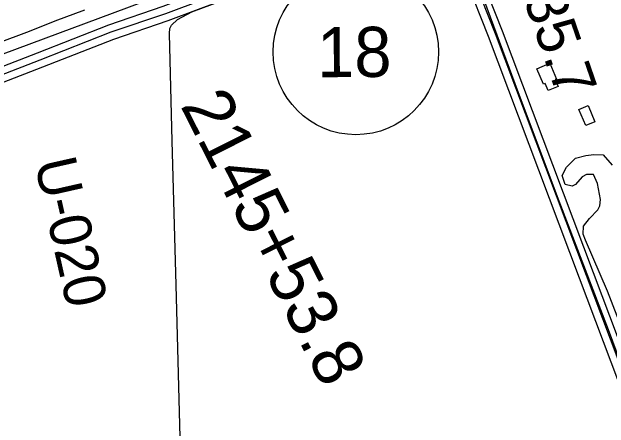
# Model space of a CAD drawing. Extents: x 3508733 to 3546731, y 546897 to 572481.
# Drawn here: x 3537802 to 3538993, y 561516 to 562346 of the extents above; entities that cross this region are included whole.
import ezdxf

# ---------------------------------------------------------------- set-up
doc = ezdxf.new("R2010")
doc.units = 0
for name, color, linetype in [('V-BLDG-OTLN', 7, 'Continuous'), ('V-DTCH-CNTR', 7, 'Continuous'), ('V-LEVE-TOET', 7, 'Continuous'), ('V-RIVR-RANG-IDEN', 7, 'Continuous'), ('V-ROAD-CNTR', 7, 'Continuous'), ('V-ROAD-IDEN', 7, 'Continuous'), ('V-SITE-VEGE', 7, 'Continuous'), ('V-SURV-IDEN', 7, 'Continuous')]:
    doc.layers.add(name, color=color, linetype=linetype)

msp = doc.modelspace()

# ---------------------------------------------------------------- linework, layer by layer
at = {"layer": 'V-BLDG-OTLN'}
for points in [[(3538849.3, 562233), (3538875, 562243.7), (3538888.2, 562212.2), (3538885.6, 562211.2), (3538891.4, 562197.5), (3538871.5, 562189.2), (3538865.5, 562203.5), (3538862.2, 562202.2)], [(3538951.3, 562159.4), (3538964.7, 562126.9), (3538946.6, 562119.4), (3538933.1, 562151.9)]]:
    msp.add_lwpolyline(points, close=True, dxfattribs=at)
at = {"layer": 'V-DTCH-CNTR'}
msp.add_lwpolyline([(3538156, 560870.9), (3538146.3, 561126.2), (3538138.8, 561447.1), (3538129.6, 561801.8), (3538121.7, 562088.2), (3538115.8, 562303.5), (3538116.6, 562313.1), (3538120.1, 562320), (3538131.9, 562330.9), (3538160.4, 562346.4), (3538314.9, 562404.1), (3538514.4, 562480.5), (3538630.1, 562524.8), (3538644.6, 562528.8), (3538658.4, 562528.6), (3538667.3, 562527.2), (3538679.7, 562521.5), (3538689.3, 562513.1), (3538695.4, 562502.7), (3538738.2, 562385.6), (3538811.9, 562185.5), (3538893, 561969.3), (3538991.6, 561713), (3539094.8, 561435.3)], dxfattribs=at)
at = {"layer": 'V-LEVE-TOET'}
msp.add_lwpolyline([(3537770.2, 562283.3), (3537836.7, 562307.8), (3537888.1, 562328.4), (3537947, 562350.3)], dxfattribs=at)
at = {"layer": 'V-ROAD-CNTR'}
for points in [[(3539088.9, 562758.3), (3538782.7, 562637.6), (3538557.4, 562552.9), (3538225.1, 562426.9), (3537754.3, 562251.5), (3537423.5, 562126.9), (3537231.7, 562057.7), (3537096.4, 562006.8)], [(3538622.6, 562551.1), (3538102.9, 562356.8), (3537994.1, 562319.6), (3537851.7, 562264.2), (3537633.6, 562179.5), (3537074.5, 561967.2), (3536771.7, 561885.8)], [(3538627.8, 562537), (3538107.9, 562342.7), (3537999.2, 562305.5), (3537857.1, 562250.2), (3537639, 562165.5), (3537079.1, 561952.9), (3536773.3, 561870.7)], [(3538633.1, 562523), (3538113, 562328.6), (3538004.4, 562291.4), (3537862.6, 562236.3), (3537644.4, 562151.5), (3537083.7, 561938.6), (3536774.8, 561855.6)], [(3539161.8, 561296.9), (3538962.1, 561825.6), (3538780.5, 562308), (3538694.1, 562526.8)], [(3539273.4, 560938.2), (3539141, 561267), (3538934, 561815), (3538752.5, 562297.2), (3538666.2, 562515.7)], [(3539287.3, 560943.8), (3539155, 561272.4), (3538948.1, 561820.3), (3538766.5, 562302.6), (3538680.2, 562521.2)]]:
    msp.add_lwpolyline(points, dxfattribs=at)
at = {"layer": 'V-ROAD-IDEN'}
msp.add_circle((3538487.9, 562266.3), 165, dxfattribs=at)
at = {"layer": 'V-SITE-VEGE'}
msp.add_lwpolyline([(3539020.7, 561710.4), (3538990.2, 561789.2), (3538946.2, 561890.7), (3538941.6, 561903), (3538942.4, 561918.7), (3538954.2, 561934.3), (3538970.8, 561951.2), (3538975, 561959.3), (3538976.5, 561972.2), (3538970, 562003.7), (3538962, 562022.2), (3538948.3, 562021.7), (3538939.4, 562017), (3538926.3, 562002.1), (3538919.4, 561998.8), (3538905.8, 562001.7), (3538899.9, 562020.2), (3538908.2, 562036.5), (3538926.2, 562054.7), (3538946.7, 562059.9), (3538963.1, 562061.8), (3538981.5, 562060.9), (3538999.7, 562040.9)], dxfattribs=at)

# ---------------------------------------------------------------- texts
at = {"layer": 'V-RIVR-RANG-IDEN'}
for s, rotation, p in [('R-135.7', 289.112, (3538763.2, 562542.4)), ('U-020', 282.6983, (3537846.2, 562046.4))]:
    msp.add_text(s, height=83, rotation=rotation, dxfattribs=at).set_placement(p)
at = {"layer": 'V-ROAD-IDEN'}
msp.add_text('18', height=100, rotation=0.3917, dxfattribs=at).set_placement((3538410.7, 562215.8))
at = {"layer": 'V-SURV-IDEN'}
msp.add_text('2145+53.8', height=100, rotation=296.7962, dxfattribs=at).set_placement((3538136.9, 562159.7))

doc.saveas('drawing.dxf')
